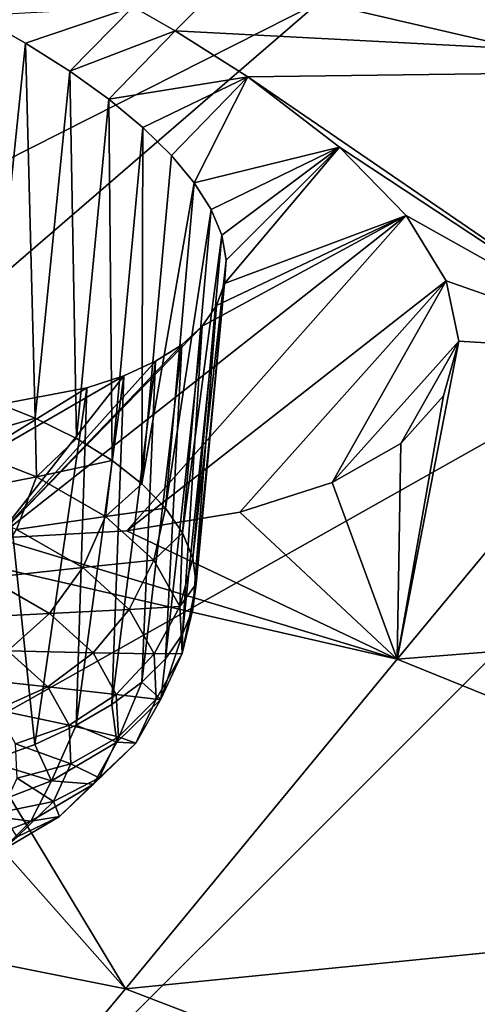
# Model space of a CAD drawing. Header units: metres. Extents: x -90 to 304, y -90 to 74.
# Tile 360 of 570: x 225.43 to 226.48, y 13.84 to 16.08. Entities that reach past the tile are written whole.
import ezdxf

# ---------------------------------------------------------------- set-up
doc = ezdxf.new("R2010")
doc.units = ezdxf.units.M
doc.layers.add('solid_21662050_350', color=7, linetype='CONTINUOUS')

msp = doc.modelspace()

# ---------------------------------------------------------------- linework, layer by layer
at = {"layer": 'solid_21662050_350'}
for points in [[(230.830566, 19.136803, 198.033524), (226.116898, 16.123955, 203.478119), (227.651947, 15.768793, 204.464615)], [(225.69194, 16.113659, 131.091263), (226.394348, 16.669336, 129.153961), (225.787827, 16.058527, 131.163757)], [(225.787827, 16.058527, 131.163757), (226.394348, 16.669336, 129.153961), (227.431824, 15.972542, 130.252213)], [(226.394348, 16.669336, 129.153961), (227.973618, 16.571814, 128.191132), (227.431824, 15.972542, 130.252213)], [(226.116898, 16.123955, 203.478119), (224.670441, 16.519485, 202.379486), (220.145767, 13.104414, 207.779114)], [(226.116898, 16.123955, 203.478119), (220.145767, 13.104414, 207.779114), (222.040695, 12.608644, 209.156174)], [(227.651947, 15.768793, 204.464615), (226.116898, 16.123955, 203.478119), (222.040695, 12.608644, 209.156174)], [(225.334488, 16.093988, 131.386871), (225.69194, 16.113659, 131.091263), (225.446014, 16.030828, 131.467041)], [(225.446014, 16.030828, 131.467041), (225.69194, 16.113659, 131.091263), (225.547028, 15.966771, 131.55777)], [(225.547028, 15.966771, 131.55777), (225.69194, 16.113659, 131.091263), (225.787827, 16.058527, 131.163757)], [(225.334488, 16.093988, 131.386871), (225.446014, 16.030828, 131.467041), (225.361893, 15.217021, 131.145508)], [(225.547028, 15.966771, 131.55777), (225.787827, 16.058527, 131.163757), (225.63678, 15.902327, 131.658173)], [(225.63678, 15.902327, 131.658173), (225.787827, 16.058527, 131.163757), (225.953644, 15.953323, 131.316391)], [(225.953644, 15.953323, 131.316391), (225.787827, 16.058527, 131.163757), (227.431824, 15.972542, 130.252213)], [(225.446014, 16.030828, 131.467041), (225.467987, 15.1741, 131.242676), (225.361893, 15.217021, 131.145508)], [(225.446014, 16.030828, 131.467041), (225.547028, 15.966771, 131.55777), (225.467987, 15.1741, 131.242676)], [(225.953644, 15.953323, 131.316391), (227.431824, 15.972542, 130.252213), (226.87558, 15.323478, 132.337906)], [(225.547028, 15.966771, 131.55777), (225.562408, 15.127284, 131.349625), (225.467987, 15.1741, 131.242676)], [(225.547028, 15.966771, 131.55777), (225.63678, 15.902327, 131.658173), (225.562408, 15.127284, 131.349625)], [(225.63678, 15.902327, 131.658173), (225.953644, 15.953323, 131.316391), (225.714478, 15.838037, 131.767166)], [(225.714478, 15.838037, 131.767166), (225.953644, 15.953323, 131.316391), (225.779572, 15.774358, 131.883759)], [(225.779572, 15.774358, 131.883759), (225.953644, 15.953323, 131.316391), (225.831497, 15.711779, 132.006805)], [(225.831497, 15.711779, 132.006805), (225.953644, 15.953323, 131.316391), (226.163422, 15.793139, 131.583099)], [(226.163422, 15.793139, 131.583099), (225.953644, 15.953323, 131.316391), (226.87558, 15.323478, 132.337906)], [(225.63678, 15.902327, 131.658173), (225.644119, 15.077086, 131.465149), (225.562408, 15.127284, 131.349625)], [(225.63678, 15.902327, 131.658173), (225.714478, 15.838037, 131.767166), (225.644119, 15.077086, 131.465149)], [(225.714478, 15.838037, 131.767166), (225.712204, 15.024057, 131.587997), (225.644119, 15.077086, 131.465149)], [(225.714478, 15.838037, 131.767166), (225.779572, 15.774358, 131.883759), (225.712204, 15.024057, 131.587997)], [(225.831497, 15.711779, 132.006805), (226.163422, 15.793139, 131.583099), (225.869843, 15.650744, 132.135223)], [(225.869843, 15.650744, 132.135223), (226.163422, 15.793139, 131.583099), (225.894272, 15.591711, 132.267792)], [(225.894272, 15.591711, 132.267792), (226.163422, 15.793139, 131.583099), (225.904556, 15.535126, 132.403275)], [(225.900543, 15.481401, 132.540497), (226.163422, 15.793139, 131.583099), (226.315735, 15.636866, 131.88269)], [(225.904556, 15.535126, 132.403275), (226.163422, 15.793139, 131.583099), (225.900543, 15.481401, 132.540497)], [(226.315735, 15.636866, 131.88269), (226.163422, 15.793139, 131.583099), (226.87558, 15.323478, 132.337906)], [(227.651947, 15.768793, 204.464615), (222.040695, 12.608644, 209.156174), (224.043106, 12.163971, 210.391296)], [(229.265793, 15.456266, 205.332703), (227.651947, 15.768793, 204.464615), (224.043106, 12.163971, 210.391296)], [(225.779572, 15.774358, 131.883759), (225.831497, 15.711779, 132.006805), (225.712204, 15.024057, 131.587997)], [(225.831497, 15.711779, 132.006805), (225.765945, 14.968778, 131.716843), (225.712204, 15.024057, 131.587997)], [(225.831497, 15.711779, 132.006805), (225.869843, 15.650744, 132.135223), (225.765945, 14.968778, 131.716843)], [(225.37941, 14.899759, 134.284698), (226.315735, 15.636866, 131.88269), (225.677551, 14.916757, 134.073395)], [(225.849701, 15.38432, 132.814835), (226.315735, 15.636866, 131.88269), (225.37941, 14.899759, 134.284698)], [(225.677551, 14.916757, 134.073395), (226.315735, 15.636866, 131.88269), (226.407288, 15.488019, 132.205139)], [(225.869843, 15.650744, 132.135223), (225.804733, 14.911853, 131.85025), (225.765945, 14.968778, 131.716843)], [(225.869843, 15.650744, 132.135223), (225.894272, 15.591711, 132.267792), (225.804733, 14.911853, 131.85025)], [(225.882233, 15.431002, 132.678101), (226.315735, 15.636866, 131.88269), (225.849701, 15.38432, 132.814835)], [(225.900543, 15.481401, 132.540497), (226.315735, 15.636866, 131.88269), (225.882233, 15.431002, 132.678101)], [(226.407288, 15.488019, 132.205139), (226.315735, 15.636866, 131.88269), (226.87558, 15.323478, 132.337906)], [(225.894272, 15.591711, 132.267792), (225.82814, 14.853907, 131.986771), (225.804733, 14.911853, 131.85025)], [(225.894272, 15.591711, 132.267792), (225.904556, 15.535126, 132.403275), (225.82814, 14.853907, 131.986771)], [(225.904556, 15.535126, 132.403275), (225.835938, 14.795574, 132.124893), (225.82814, 14.853907, 131.986771)], [(225.904556, 15.535126, 132.403275), (225.900543, 15.481401, 132.540497), (225.835938, 14.795574, 132.124893)], [(225.677551, 14.916757, 134.073395), (226.407288, 15.488019, 132.205139), (225.935593, 14.959577, 133.819916)], [(225.900543, 15.481401, 132.540497), (225.828003, 14.737494, 132.263107), (225.835938, 14.795574, 132.124893)], [(225.900543, 15.481401, 132.540497), (225.882233, 15.431002, 132.678101), (225.828003, 14.737494, 132.263107)], [(225.935593, 14.959577, 133.819916), (226.407288, 15.488019, 132.205139), (226.146744, 15.026683, 133.530548)], [(226.146744, 15.026683, 133.530548), (226.407288, 15.488019, 132.205139), (226.43576, 15.349696, 132.540985)], [(226.43576, 15.349696, 132.540985), (226.407288, 15.488019, 132.205139), (226.87558, 15.323478, 132.337906)], [(229.265793, 15.456266, 205.332703), (224.043106, 12.163971, 210.391296), (226.140976, 11.773056, 211.477097)], [(230.948105, 15.188368, 206.076813), (229.265793, 15.456266, 205.332703), (226.140976, 11.773056, 211.477097)], [(225.882233, 15.431002, 132.678101), (225.804459, 14.680303, 132.399918), (225.828003, 14.737494, 132.263107)], [(225.882233, 15.431002, 132.678101), (225.849701, 15.38432, 132.814835), (225.804459, 14.680303, 132.399918)], [(225.849701, 15.38432, 132.814835), (225.37941, 14.899759, 134.284698), (225.803223, 15.341798, 132.949341)], [(225.849701, 15.38432, 132.814835), (225.765533, 14.624627, 132.533813), (225.804459, 14.680303, 132.399918)], [(225.849701, 15.38432, 132.814835), (225.803223, 15.341798, 132.949341), (225.765533, 14.624627, 132.533813)], [(225.803223, 15.341798, 132.949341), (225.37941, 14.899759, 134.284698), (225.743225, 15.303868, 133.080154)], [(225.803223, 15.341798, 132.949341), (225.71167, 14.571076, 132.66333), (225.765533, 14.624627, 132.533813)], [(225.803223, 15.341798, 132.949341), (225.743225, 15.303868, 133.080154), (225.71167, 14.571076, 132.66333)], [(226.146744, 15.026683, 133.530548), (226.43576, 15.349696, 132.540985), (226.303696, 15.116089, 133.213699)], [(226.43576, 15.349696, 132.540985), (226.87558, 15.323478, 132.337906), (226.294693, 14.623166, 134.454208)], [(226.401016, 15.224661, 132.88063), (226.43576, 15.349696, 132.540985), (226.294693, 14.623166, 134.454208)], [(226.303696, 15.116089, 133.213699), (226.43576, 15.349696, 132.540985), (226.401016, 15.224661, 132.88063)], [(226.294693, 14.623166, 134.454208), (226.87558, 15.323478, 132.337906), (228.167252, 14.771406, 133.040878)], [(225.743225, 15.303868, 133.080154), (225.37941, 14.899759, 134.284698), (225.670486, 15.270972, 133.205704)], [(225.743225, 15.303868, 133.080154), (225.643463, 14.520239, 132.787048), (225.71167, 14.571076, 132.66333)], [(225.743225, 15.303868, 133.080154), (225.670486, 15.270972, 133.205704), (225.643463, 14.520239, 132.787048)], [(225.670486, 15.270972, 133.205704), (225.37941, 14.899759, 134.284698), (225.046616, 14.909721, 134.449875)], [(225.670486, 15.270972, 133.205704), (225.046616, 14.909721, 134.449875), (225.585922, 15.243431, 133.324585)], [(225.670486, 15.270972, 133.205704), (225.561646, 14.472671, 132.903595), (225.643463, 14.520239, 132.787048)], [(225.670486, 15.270972, 133.205704), (225.585922, 15.243431, 133.324585), (225.561646, 14.472671, 132.903595)], [(225.585922, 15.243431, 133.324585), (225.046616, 14.909721, 134.449875), (225.385086, 15.205241, 133.538498)], [(225.585922, 15.243431, 133.324585), (225.385086, 15.205241, 133.538498), (225.467117, 14.428892, 133.011719)], [(225.585922, 15.243431, 133.324585), (225.467117, 14.428892, 133.011719), (225.561646, 14.472671, 132.903595)], [(225.272202, 15.117755, 131.059723), (225.361893, 15.217021, 131.145508), (225.467987, 15.1741, 131.242676)], [(225.385086, 15.205241, 133.538498), (225.360916, 14.389384, 133.110229), (225.467117, 14.428892, 133.011719)], [(226.303696, 15.116089, 133.213699), (226.401016, 15.224661, 132.88063), (226.294693, 14.623166, 134.454208)], [(230.948105, 15.188368, 206.076813), (226.140976, 11.773056, 211.477097), (228.321777, 11.438239, 212.407089)], [(225.471176, 15.04024, 131.234879), (225.272202, 15.117755, 131.059723), (225.467987, 15.1741, 131.242676)], [(225.471176, 15.04024, 131.234879), (225.467987, 15.1741, 131.242676), (225.562408, 15.127284, 131.349625)], [(225.234726, 14.993842, 131.056305), (225.272202, 15.117755, 131.059723), (225.471176, 15.04024, 131.234879)], [(225.471176, 15.04024, 131.234879), (225.562408, 15.127284, 131.349625), (225.644119, 15.077086, 131.465149)], [(226.146744, 15.026683, 133.530548), (226.303696, 15.116089, 133.213699), (226.294693, 14.623166, 134.454208)], [(225.628983, 14.949737, 131.442719), (225.471176, 15.04024, 131.234879), (225.644119, 15.077086, 131.465149)], [(225.628983, 14.949737, 131.442719), (225.644119, 15.077086, 131.465149), (225.712204, 15.024057, 131.587997)], [(225.234726, 14.993842, 131.056305), (225.471176, 15.04024, 131.234879), (225.425613, 14.919478, 131.22435)], [(225.425613, 14.919478, 131.22435), (225.471176, 15.04024, 131.234879), (225.628983, 14.949737, 131.442719)], [(225.628983, 14.949737, 131.442719), (225.712204, 15.024057, 131.587997), (225.765945, 14.968778, 131.716843)], [(225.935593, 14.959577, 133.819916), (226.146744, 15.026683, 133.530548), (226.294693, 14.623166, 134.454208)], [(225.739532, 14.849721, 131.675217), (225.628983, 14.949737, 131.442719), (225.765945, 14.968778, 131.716843)], [(225.677551, 14.916757, 134.073395), (225.935593, 14.959577, 133.819916), (226.294693, 14.623166, 134.454208)], [(225.739532, 14.849721, 131.675217), (225.765945, 14.968778, 131.716843), (225.804733, 14.911853, 131.85025)], [(224.030594, 14.198051, 136.658707), (224.725342, 14.942857, 134.553772), (225.674362, 13.870193, 136.606995)], [(224.725342, 14.942857, 134.553772), (225.046616, 14.909721, 134.449875), (225.674362, 13.870193, 136.606995)], [(225.425613, 14.919478, 131.22435), (225.628983, 14.949737, 131.442719), (225.576996, 14.832653, 131.423737)], [(225.576996, 14.832653, 131.423737), (225.628983, 14.949737, 131.442719), (225.739532, 14.849721, 131.675217)], [(225.425613, 14.919478, 131.22435), (225.576996, 14.832653, 131.423737), (225.359146, 14.809164, 131.237869)], [(225.37941, 14.899759, 134.284698), (225.677551, 14.916757, 134.073395), (226.294693, 14.623166, 134.454208)], [(225.798584, 14.744039, 131.923462), (225.739532, 14.849721, 131.675217), (225.804733, 14.911853, 131.85025)], [(225.798584, 14.744039, 131.923462), (225.804733, 14.911853, 131.85025), (225.82814, 14.853907, 131.986771)], [(225.046616, 14.909721, 134.449875), (226.294693, 14.623166, 134.454208), (225.674362, 13.870193, 136.606995)], [(225.046616, 14.909721, 134.449875), (225.37941, 14.899759, 134.284698), (226.294693, 14.623166, 134.454208)], [(225.576996, 14.832653, 131.423737), (225.739532, 14.849721, 131.675217), (225.68306, 14.736704, 131.64679)], [(225.68306, 14.736704, 131.64679), (225.739532, 14.849721, 131.675217), (225.798584, 14.744039, 131.923462)], [(225.798584, 14.744039, 131.923462), (225.82814, 14.853907, 131.986771), (225.835938, 14.795574, 132.124893)], [(225.576996, 14.832653, 131.423737), (225.500992, 14.727811, 131.424698), (225.359146, 14.809164, 131.237869)], [(225.576996, 14.832653, 131.423737), (225.68306, 14.736704, 131.64679), (225.500992, 14.727811, 131.424698)], [(225.359146, 14.809164, 131.237869), (225.500992, 14.727811, 131.424698), (225.27623, 14.716697, 131.274551)], [(225.803879, 14.63675, 132.177917), (225.798584, 14.744039, 131.923462), (225.835938, 14.795574, 132.124893)], [(225.803879, 14.63675, 132.177917), (225.835938, 14.795574, 132.124893), (225.828003, 14.737494, 132.263107)], [(226.294693, 14.623166, 134.454208), (228.167252, 14.771406, 133.040878), (227.662964, 14.068936, 135.14473)], [(225.68306, 14.736704, 131.64679), (225.600357, 14.637908, 131.633698), (225.500992, 14.727811, 131.424698)], [(225.68306, 14.736704, 131.64679), (225.739716, 14.635317, 131.884949), (225.600357, 14.637908, 131.633698)], [(225.68306, 14.736704, 131.64679), (225.798584, 14.744039, 131.923462), (225.739716, 14.635317, 131.884949)], [(225.739716, 14.635317, 131.884949), (225.798584, 14.744039, 131.923462), (225.803879, 14.63675, 132.177917)], [(225.803879, 14.63675, 132.177917), (225.828003, 14.737494, 132.263107), (225.804459, 14.680303, 132.399918)], [(225.500992, 14.727811, 131.424698), (225.406052, 14.642241, 131.445526), (225.27623, 14.716697, 131.274551)], [(225.500992, 14.727811, 131.424698), (225.600357, 14.637908, 131.633698), (225.406052, 14.642241, 131.445526)], [(225.755219, 14.531978, 132.428787), (225.804459, 14.680303, 132.399918), (225.765533, 14.624627, 132.533813)], [(225.755219, 14.531978, 132.428787), (225.803879, 14.63675, 132.177917), (225.804459, 14.680303, 132.399918)], [(225.406052, 14.642241, 131.445526), (225.496994, 14.559961, 131.63681), (225.298538, 14.581686, 131.484848)], [(225.600357, 14.637908, 131.633698), (225.496994, 14.559961, 131.63681), (225.406052, 14.642241, 131.445526)], [(225.600357, 14.637908, 131.633698), (225.653458, 14.542911, 131.856842), (225.496994, 14.559961, 131.63681)], [(225.739716, 14.635317, 131.884949), (225.653458, 14.542911, 131.856842), (225.600357, 14.637908, 131.633698)], [(225.739716, 14.635317, 131.884949), (225.744797, 14.53239, 132.129059), (225.653458, 14.542911, 131.856842)], [(225.674362, 13.870193, 136.606995), (226.294693, 14.623166, 134.454208), (227.662964, 14.068936, 135.14473)], [(225.755219, 14.531978, 132.428787), (225.765533, 14.624627, 132.533813), (225.71167, 14.571076, 132.66333)], [(225.739716, 14.635317, 131.884949), (225.803879, 14.63675, 132.177917), (225.744797, 14.53239, 132.129059)], [(225.744797, 14.53239, 132.129059), (225.803879, 14.63675, 132.177917), (225.755219, 14.531978, 132.428787)], [(225.496994, 14.559961, 131.63681), (225.379883, 14.508092, 131.65593), (225.298538, 14.581686, 131.484848)], [(225.496994, 14.559961, 131.63681), (225.545578, 14.473018, 131.841034), (225.379883, 14.508092, 131.65593)], [(225.653458, 14.542911, 131.856842), (225.545578, 14.473018, 131.841034), (225.496994, 14.559961, 131.63681)], [(225.654449, 14.433749, 132.666458), (225.71167, 14.571076, 132.66333), (225.643463, 14.520239, 132.787048)], [(225.654449, 14.433749, 132.666458), (225.755219, 14.531978, 132.428787), (225.71167, 14.571076, 132.66333)], [(225.653458, 14.542911, 131.856842), (225.658203, 14.446469, 132.085556), (225.545578, 14.473018, 131.841034)], [(225.744797, 14.53239, 132.129059), (225.658203, 14.446469, 132.085556), (225.653458, 14.542911, 131.856842)], [(225.698105, 14.431876, 132.369736), (225.755219, 14.531978, 132.428787), (225.654449, 14.433749, 132.666458)], [(225.744797, 14.53239, 132.129059), (225.698105, 14.431876, 132.369736), (225.658203, 14.446469, 132.085556)], [(225.744797, 14.53239, 132.129059), (225.755219, 14.531978, 132.428787), (225.698105, 14.431876, 132.369736)], [(225.545578, 14.473018, 131.841034), (225.42334, 14.430327, 131.838608), (225.379883, 14.508092, 131.65593)], [(225.654449, 14.433749, 132.666458), (225.643463, 14.520239, 132.787048), (225.561646, 14.472671, 132.903595)], [(225.545578, 14.473018, 131.841034), (225.549942, 14.384753, 132.050369), (225.42334, 14.430327, 131.838608)], [(225.505447, 14.345838, 132.88176), (225.561646, 14.472671, 132.903595), (225.467117, 14.428892, 133.011719)], [(225.505447, 14.345838, 132.88176), (225.654449, 14.433749, 132.666458), (225.561646, 14.472671, 132.903595)], [(225.658203, 14.446469, 132.085556), (225.549942, 14.384753, 132.050369), (225.545578, 14.473018, 131.841034)], [(225.658203, 14.446469, 132.085556), (225.614456, 14.352291, 132.311066), (225.549942, 14.384753, 132.050369)], [(225.698105, 14.431876, 132.369736), (225.614456, 14.352291, 132.311066), (225.658203, 14.446469, 132.085556)], [(225.505447, 14.345838, 132.88176), (225.467117, 14.428892, 133.011719), (225.360916, 14.389384, 133.110229)], [(225.549942, 14.384753, 132.050369), (225.427246, 14.351381, 132.025833), (225.42334, 14.430327, 131.838608)], [(225.601425, 14.337641, 132.597733), (225.654449, 14.433749, 132.666458), (225.505447, 14.345838, 132.88176)], [(225.698105, 14.431876, 132.369736), (225.654449, 14.433749, 132.666458), (225.601425, 14.337641, 132.597733)], [(225.698105, 14.431876, 132.369736), (225.601425, 14.337641, 132.597733), (225.614456, 14.352291, 132.311066)], [(225.313965, 14.271624, 133.066437), (225.505447, 14.345838, 132.88176), (225.360916, 14.389384, 133.110229)], [(225.549942, 14.384753, 132.050369), (225.509903, 14.29856, 132.25676), (225.427246, 14.351381, 132.025833)], [(225.614456, 14.352291, 132.311066), (225.509903, 14.29856, 132.25676), (225.549942, 14.384753, 132.050369)], [(225.509903, 14.29856, 132.25676), (225.391418, 14.274287, 132.210434), (225.427246, 14.351381, 132.025833)], [(225.614456, 14.352291, 132.311066), (225.52388, 14.263994, 132.524704), (225.509903, 14.29856, 132.25676)], [(225.601425, 14.337641, 132.597733), (225.52388, 14.263994, 132.524704), (225.614456, 14.352291, 132.311066)], [(225.458496, 14.253304, 132.804276), (225.505447, 14.345838, 132.88176), (225.313965, 14.271624, 133.066437)], [(225.601425, 14.337641, 132.597733), (225.505447, 14.345838, 132.88176), (225.458496, 14.253304, 132.804276)], [(225.601425, 14.337641, 132.597733), (225.458496, 14.253304, 132.804276), (225.52388, 14.263994, 132.524704)], [(225.509903, 14.29856, 132.25676), (225.427002, 14.217749, 132.452271), (225.391418, 14.274287, 132.210434)], [(225.52388, 14.263994, 132.524704), (225.427002, 14.217749, 132.452271), (225.509903, 14.29856, 132.25676)], [(225.458496, 14.253304, 132.804276), (225.313965, 14.271624, 133.066437), (225.274796, 14.182106, 132.981461)], [(225.52388, 14.263994, 132.524704), (225.389954, 14.184972, 132.718231), (225.427002, 14.217749, 132.452271)], [(225.458496, 14.253304, 132.804276), (225.389954, 14.184972, 132.718231), (225.52388, 14.263994, 132.524704)], [(225.458496, 14.253304, 132.804276), (225.274796, 14.182106, 132.981461), (225.389954, 14.184972, 132.718231)], [(224.030594, 14.198051, 136.658707), (225.674362, 13.870193, 136.606995), (224.999817, 13.063144, 138.802139)], [(225.674362, 13.870193, 136.606995), (227.662964, 14.068936, 135.14473), (227.118759, 13.315646, 137.283661)], [(224.999817, 13.063144, 138.802139), (225.674362, 13.870193, 136.606995), (227.118759, 13.315646, 137.283661)]]:
    msp.add_3dface(points, dxfattribs=at)

doc.saveas('drawing.dxf')
